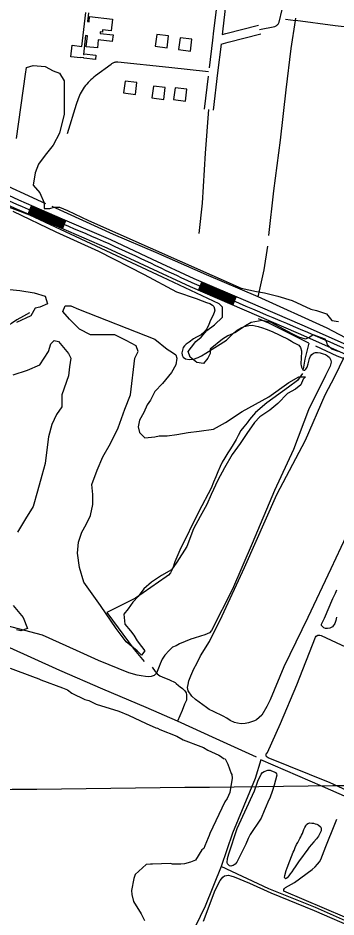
# Model space of a CAD drawing. Extents: x 3683613 to 3738215, y 469626 to 495384.
# Drawn here: x 3698541 to 3699607, y 480796 to 483802 of the extents above; entities that cross this region are included whole.
import ezdxf

# ---------------------------------------------------------------- set-up
doc = ezdxf.new("R2010")
doc.units = 0
for name, color, linetype in [('V-BLDG-OTLN', 7, 'Continuous'), ('V-GRID-MAJR', 7, 'Continuous'), ('V-ROAD-CNTR', 7, 'Continuous'), ('V-SITE-OTLN', 7, 'Continuous'), ('V-SITE-VEGE', 7, 'Continuous'), ('V-TOPO-SHOR', 7, 'Continuous')]:
    doc.layers.add(name, color=color, linetype=linetype)

msp = doc.modelspace()

# ---------------------------------------------------------------- linework, layer by layer
at = {"layer": 'V-BLDG-OTLN'}
msp.add_lwpolyline([(3698777.6, 483819.9), (3698774.3, 483790), (3698779.3, 483789.5), (3698781.2, 483807.1), (3698857.5, 483798.6), (3698853.2, 483759.8), (3698825, 483762.9), (3698824.1, 483754.5), (3698816.8, 483755.4), (3698816.3, 483750.7), (3698859.8, 483745.9), (3698857.3, 483723.4), (3698810.2, 483728.6), (3698807.2, 483702), (3698770, 483706.2), (3698774, 483742.4), (3698767.5, 483743.1), (3698760.6, 483680.6), (3698762.8, 483680.4), (3698763, 483682.1), (3698802.5, 483677.7), (3698800.9, 483663.1), (3698761.5, 483667.5), (3698761.7, 483669.2), (3698750.6, 483670.5), (3698750.4, 483668.9), (3698718.6, 483672.5), (3698722.9, 483710.9), (3698755.6, 483707.2), (3698768.2, 483821)], dxfattribs=at)
for points in [[(3699001.1, 483707.5), (3699040.8, 483702.6), (3699045.7, 483742.3), (3699006, 483747.2)], [(3699079.1, 483696.4), (3699118.8, 483691.4), (3699123.8, 483731.1), (3699084.1, 483736.1)], [(3698895.2, 483551.4), (3698934.8, 483546.5), (3698939.8, 483586.2), (3698900.1, 483591.1)], [(3698989.9, 483534.7), (3699029.6, 483529.8), (3699034.6, 483569.5), (3698994.9, 483574.4)], [(3699062.4, 483529.1), (3699102.1, 483524.2), (3699107.1, 483563.9), (3699067.4, 483568.8)]]:
    msp.add_lwpolyline(points, close=True, dxfattribs=at)
at = {"layer": 'V-GRID-MAJR'}
msp.add_spline([(3687787.4, 481100.8), (3693072.3, 481160.4), (3698357.2, 481220.7), (3703642.1, 481281.8), (3708927, 481343.7), (3714211.8, 481406.4), (3719496.7, 481469.8)], degree=3, dxfattribs=at)
at = {"layer": 'V-ROAD-CNTR'}
for p, q in [((3698575.3, 483146.5), (3698587.1, 483174.1)), ((3698690.2, 483097.4), (3698702.1, 483125)), ((3699145.7, 482891.3), (3699157.5, 482918.8)), ((3699260.6, 482842), (3699272.4, 482869.6))]:
    msp.add_line(p, q, dxfattribs=at)
for points in [[(3699878.4, 482570.7), (3699679.8, 482658.9), (3699481.2, 482747.1), (3699300.3, 482825), (3699119.1, 482902.7), (3698979.5, 482967.6), (3698840.4, 483032.7), (3698686.4, 483099.1), (3698531.7, 483165.1), (3698432.6, 483210.9), (3698333.9, 483256.1), (3698238.9, 483293.1), (3698142.4, 483328.7), (3698086.3, 483352.8), (3698067.3, 483381.3), (3698064.1, 483409.2), (3698078.3, 483436.2), (3698276.2, 483654.6), (3698536.7, 483937.8)], [(3699919.8, 482585.1), (3699691.9, 482686.3), (3699493.2, 482774.6), (3699312.2, 482852.6), (3699131.3, 482930.1), (3698992.1, 482994.8), (3698852.7, 483060.1), (3698698.2, 483126.6), (3698543.9, 483192.5), (3698445.2, 483238.2), (3698345.6, 483283.7), (3698249.6, 483321.2), (3698153.5, 483356.6), (3698106.4, 483376.9), (3698096.3, 483391.9), (3698095, 483403.4), (3698103.1, 483418.8), (3698298.4, 483634.4), (3698573.4, 483933.4)], [(3699208, 483856.1), (3699196, 483759.4), (3699192.8, 483728.5), (3699181.2, 483635.5)], [(3699237.7, 483852.4), (3699225.8, 483756), (3699224.9, 483747)], [(3699350.7, 483763.6), (3699401.5, 483773.9), (3699403.6, 483774.8), (3699405.7, 483775.8), (3699407.6, 483777), (3699409.4, 483778.5), (3699411, 483780.1), (3699412.4, 483781.8), (3699413.7, 483783.7), (3699414.7, 483785.8), (3699415.5, 483787.9), (3699425.6, 483830.1)], [(3699224.9, 483747.1), (3699237.6, 483750.6), (3699347, 483778.2)], [(3699221.4, 483715), (3699245.3, 483721.6), (3699354.4, 483749.1)], [(3699221.4, 483715.2), (3699209.4, 483618.8), (3699194.8, 483494)], [(3698875.5, 483654.2), (3698873.1, 483654.5), (3698870.6, 483654.5), (3698868.2, 483654.3), (3698865.8, 483653.9), (3698863.4, 483653.2), (3698861.1, 483652.4), (3698858.9, 483651.3), (3698856.8, 483650.1), (3698854.9, 483648.6), (3698853, 483647), (3698800.9, 483608.6), (3698795.7, 483604.5), (3698790.6, 483600.2), (3698785.7, 483595.7), (3698780.9, 483591.1), (3698776.2, 483586.3), (3698771.8, 483581.4), (3698767.5, 483576.3), (3698763.3, 483571), (3698759.4, 483565.7), (3698756.1, 483560.2), (3698753, 483554.6), (3698750.1, 483548.9), (3698747.4, 483543.1), (3698744.9, 483537.2), (3698742.5, 483531.3), (3698740.4, 483525.3), (3698738.4, 483519.2), (3698736.6, 483513.1), (3698705.7, 483414.7)], [(3699179.6, 483622.2), (3699047, 483636.1), (3698875.5, 483654.2)], [(3699177.9, 483607.4), (3699165, 483497.5)], [(3699179.9, 483495.7), (3699168.3, 483349.6), (3699158.6, 483182.4), (3699146.5, 483081.7)], [(3698692.6, 483102.9), (3698688.8, 483104.6), (3698577.6, 483152)], [(3698693.8, 483105.7), (3698689.9, 483107.3), (3698578.8, 483154.8)], [(3698694.9, 483108.4), (3698691.1, 483110.1), (3698580, 483157.5)], [(3698696.1, 483111.2), (3698692.3, 483112.8), (3698581.2, 483160.3)], [(3698697.3, 483114), (3698693.5, 483115.6), (3698582.4, 483163.1)], [(3698698.5, 483116.7), (3698694.7, 483118.4), (3698583.5, 483165.8)], [(3698699.7, 483119.5), (3698695.9, 483121.1), (3698584.7, 483168.6)], [(3698700.9, 483122.2), (3698697, 483123.9), (3698585.9, 483171.3)], [(3698691.4, 483100.2), (3698687.6, 483101.8), (3698576.5, 483149.3)], [(3699268.9, 482861.3), (3699154, 482910.6)], [(3699270, 482864.1), (3699155.1, 482913.3)], [(3699271.2, 482866.8), (3699156.3, 482916.1)], [(3699261.8, 482844.8), (3699146.9, 482894)], [(3699262.9, 482847.5), (3699148, 482896.8)], [(3699264.1, 482850.3), (3699149.2, 482899.5)], [(3699265.3, 482853.1), (3699150.4, 482902.3)], [(3699266.5, 482855.8), (3699151.6, 482905)], [(3699267.7, 482858.6), (3699152.8, 482907.8)]]:
    msp.add_lwpolyline(points, dxfattribs=at)
msp.add_spline([(3699884.5, 482584.4), (3699487.2, 482760.9), (3699125.2, 482916.4), (3698846.6, 483046.4), (3698537.8, 483178.8), (3698339.8, 483269.9), (3698147.9, 483342.6), (3698096.3, 483364.8), (3698081.8, 483386.6), (3698079.5, 483406.3), (3698090.7, 483427.5)], degree=3, dxfattribs=at)
at = {"layer": 'V-SITE-OTLN'}
for points in [[(3698523.8, 483156.5), (3698667.7, 483086.7), (3698810.6, 483021.9), (3698963.6, 482944.7), (3699072.3, 482886.8), (3699137.6, 482864.1), (3699158.7, 482856.7), (3699172.8, 482851.2), (3699184, 482847), (3699192.6, 482842.2), (3699197.8, 482837), (3699200.1, 482825.6), (3699198.1, 482817.1), (3699193.8, 482806.4), (3699186.1, 482791.2), (3699180.8, 482777.5), (3699173.6, 482762.7), (3699164.2, 482750.8), (3699155, 482742.2), (3699139.3, 482734.9), (3699128.7, 482729.5)], [(3699128.7, 482729.5), (3699114.6, 482718.4), (3699104.3, 482711.7), (3699098.7, 482705.9), (3699094.9, 482699.9), (3699092, 482691.6), (3699089.7, 482682.3), (3699090.9, 482674.1), (3699094.5, 482667.6), (3699102, 482662.2), (3699114.3, 482660.5), (3699129.6, 482661.2), (3699144.8, 482666.9), (3699156.5, 482672.2), (3699170.9, 482681.7), (3699239.2, 482725.2), (3699254, 482738.8), (3699264.8, 482749.1), (3699275.6, 482758), (3699288.6, 482765.8), (3699298.4, 482770), (3699314, 482773.8), (3699326, 482774.5), (3699336.1, 482773), (3699346, 482770.6), (3699360.5, 482765.9), (3699372.3, 482761.4), (3699392.1, 482753.2), (3699446, 482727.7), (3699457.8, 482721), (3699464.5, 482716.4), (3699481.8, 482708.2), (3699487.4, 482700.3), (3699491.1, 482689.2), (3699490.6, 482681), (3699489.7, 482670), (3699489.2, 482660.5), (3699488.8, 482650.9), (3699488.9, 482644.9), (3699489.2, 482640.2), (3699490.7, 482634.5), (3699492.6, 482629.9), (3699494.9, 482625.8), (3699498.2, 482624.2), (3699501.5, 482624.5), (3699505.5, 482627.9), (3699509.8, 482634.5), (3699512.7, 482645.7), (3699517.4, 482663), (3699521.1, 482671.5), (3699525.1, 482677.1), (3699531.1, 482681.2), (3699537.6, 482683.2), (3699544.7, 482683.6), (3699553.5, 482682.1), (3699563.6, 482679.2), (3699571, 482676.6), (3699577.9, 482672.5), (3699584.3, 482667.2), (3699589.3, 482658.2), (3699590.2, 482651.1), (3699586.8, 482637.7), (3699570.8, 482606.3), (3699514.4, 482491.9), (3699463.7, 482359.2), (3699399.9, 482221.5), (3699326.2, 482045.1), (3699259.6, 481891.7), (3699189.8, 481753.6), (3699182.8, 481746.4), (3699167.3, 481738.9), (3699152.3, 481734.3), (3699131.1, 481728.5), (3699119.7, 481724.6), (3699101.4, 481717.5), (3699082.2, 481708.8), (3699070.8, 481702.6), (3699059.1, 481697.8), (3699047.2, 481687.3), (3699033.7, 481671.8), (3699024.6, 481657.5), (3699017.2, 481642.6), (3699014, 481633.3), (3699005.8, 481611.3), (3698998, 481603.3), (3698987.7, 481599.9), (3698979.7, 481598.7), (3698968.3, 481599.4), (3698954.3, 481601.9), (3698940.6, 481604.2), (3698912.1, 481611.7), (3698811.5, 481653.3), (3698737, 481686.5), (3698623, 481738.2), (3698424.2, 481790.3)]]:
    msp.add_lwpolyline(points, dxfattribs=at)
at = {"layer": 'V-SITE-VEGE'}
for points in [[(3698536.5, 483398.9), (3698566.1, 483614), (3698569.8, 483636.2), (3698592, 483643.6), (3698632.8, 483639.9), (3698658.8, 483625.1), (3698681, 483617.7), (3698695.8, 483591.7), (3698695.8, 483543.5), (3698695.8, 483480.5), (3698681, 483417.4), (3698658.8, 483376.7), (3698632.8, 483343.3), (3698610.6, 483313.6), (3698599.5, 483284), (3698592, 483243.2), (3698614.3, 483217.2), (3698629.1, 483183.8), (3698629.1, 483165.3), (3698647.6, 483165.3), (3698662.5, 483169), (3698681, 483169), (3698706.9, 483157.9), (3698777.3, 483124.5), (3699288.8, 482898.3), (3699340.6, 482887.2), (3699366.6, 482883.5), (3699411.1, 482872.4), (3699459.2, 482857.5), (3699522.2, 482827.9), (3699540.8, 482824.2), (3699574.1, 482813), (3699592.7, 482790.8), (3699614.9, 482787.1)], [(3699614.9, 482687), (3699592.7, 482694.4), (3699577.8, 482709.2), (3699574.1, 482720.3), (3699570.4, 482727.8), (3699529.7, 482742.6), (3699518.5, 482735.2), (3699503.7, 482727.8), (3699481.5, 482735.2), (3699459.2, 482746.3), (3699418.5, 482768.5), (3699388.8, 482783.4), (3699359.2, 482790.8), (3699322.1, 482783.4), (3699303.6, 482772.3), (3699270.2, 482750), (3699244.3, 482738.9), (3699225.8, 482727.8), (3699185, 482694.4), (3699185, 482679.6), (3699177.6, 482664.7), (3699162.8, 482646.2), (3699140.5, 482649.9), (3699118.3, 482668.4), (3699110.9, 482687), (3699122, 482701.8), (3699136.8, 482720.3), (3699155.4, 482735.2), (3699173.9, 482757.4), (3699199.8, 482776), (3699225.8, 482801.9), (3699225.8, 482835.3), (3699214.6, 482846.4), (3699025.6, 482935.4), (3698580.9, 483143.1), (3698047.3, 483343.3)], [(3698514.2, 482894.6), (3698547.6, 482890.9), (3698595.8, 482883.5), (3698632.8, 482872.4), (3698640.2, 482846.4), (3698614.3, 482835.3), (3698599.5, 482831.6), (3698584.6, 482805.6), (3698536.5, 482783.4)], [(3698525.3, 482609.1), (3698573.5, 482623.9), (3698614.3, 482642.5), (3698643.9, 482687), (3698651.3, 482712.9), (3698662.5, 482724.1), (3698677.3, 482720.3), (3698710.6, 482679.6), (3698718.1, 482664.7), (3698714.3, 482635.1), (3698710.6, 482605.4), (3698688.4, 482542.4), (3698688.4, 482501.6), (3698669.9, 482475.6), (3698655, 482442.2), (3698643.9, 482401.5), (3698636.5, 482349.5), (3698632.8, 482312.5), (3698621.7, 482271.7), (3698606.9, 482219.8), (3698592, 482167.9), (3698566.1, 482127.1), (3698540.2, 482082.6)], [(3699639.4, 482067.5), (3699588.9, 481959.7), (3699512.6, 481797.7), (3699431.9, 481632), (3699386.4, 481522.3), (3699375.3, 481499.8), (3699357.5, 481470.3), (3699339.8, 481454.7), (3699333.2, 481451.6), (3699323.7, 481448.1), (3699313.5, 481444.9), (3699301.8, 481442.8), (3699288.7, 481441.2), (3699276.9, 481443.3), (3699266, 481445.9), (3699252.2, 481452.7), (3699240.4, 481460.1), (3699228.9, 481466.7), (3699196.3, 481482.4), (3699182, 481489.8), (3699172.2, 481496.3), (3699135.8, 481523.5), (3699123.9, 481533.9), (3699111.7, 481552.2), (3699109.3, 481562.8), (3699110.9, 481573.1), (3699113.8, 481585.2), (3699120, 481602.3), (3699130.8, 481625.3), (3699139.8, 481643.8), (3699152.9, 481668.8), (3699182.9, 481717.2), (3699224.8, 481802.9), (3699300.3, 481964.6), (3699408.4, 482208.2), (3699504.3, 482390.3), (3699570.1, 482541.8), (3699602.8, 482602.8), (3699633.4, 482668.4)], [(3699608.6, 481797.8), (3699606.2, 481786.9), (3699603, 481776.8), (3699594.5, 481766.1), (3699585.6, 481761.5), (3699577.5, 481760), (3699571.1, 481760.8), (3699565.5, 481763.2), (3699560.7, 481767.1), (3699557.8, 481770.9), (3699558.3, 481775.4), (3699568.4, 481794.8), (3699595.7, 481860.7), (3699604.4, 481879), (3699608.8, 481889.6)], [(3698525.3, 481837.8), (3698558.7, 481797.1), (3698573.5, 481760), (3698551.3, 481752.6), (3698536.5, 481756.3)], [(3699727.7, 481179.3), (3699587.3, 481244.7), (3699379.5, 481327.4), (3699376.1, 481330.5), (3699373, 481334), (3699372.1, 481337.7), (3699373.7, 481343.3), (3699376.7, 481345.8), (3699420.9, 481443.2), (3699475.6, 481572), (3699537.7, 481731.3), (3699540.5, 481734.7), (3699545.7, 481737.9), (3699552.4, 481738.2), (3699557.2, 481737.4), (3699819.7, 481614.7)], [(3698515.5, 481628.2), (3698590, 481599.5), (3698611.5, 481592.3), (3698618.1, 481588.8), (3698691, 481561.9), (3698707.5, 481554.8), (3698722.3, 481544.4), (3698765.2, 481523.2)], [(3698765.2, 481523.2), (3698778.5, 481519.5), (3698803.3, 481507.2), (3698879.6, 481483.5), (3698911, 481471.1), (3698970.5, 481442.8), (3699003.5, 481428.6), (3699008.5, 481426.8), (3699016.8, 481423.2), (3699073, 481400.1), (3699094.4, 481387.8), (3699154.1, 481366.3), (3699162.3, 481362.7), (3699177.2, 481354), (3699213.5, 481336.3), (3699223.4, 481331.1), (3699229.9, 481325.9), (3699234.9, 481324.1), (3699239.7, 481315.6), (3699244.5, 481307.1), (3699255.4, 481275.1), (3699257, 481271.7), (3699258.4, 481260), (3699250.4, 481211.7), (3699241.6, 481191.9), (3699234.6, 481180.3), (3699183.5, 481074.7), (3699181.6, 481068), (3699178.1, 481059.8), (3699167.4, 481033.3), (3699163.8, 481025), (3699157, 481020.2), (3699136.1, 480985.6), (3699119.2, 480979.3), (3699099, 480973.2), (3699087.2, 480971.8), (3699058.8, 480972.5), (3699052.2, 480974.4), (3698992, 480972.5), (3698985.3, 480972.7), (3698970.2, 480971.4), (3698934.2, 480937.2), (3698928.9, 480924), (3698921.2, 480884.1), (3698922.5, 480870.7), (3698928.6, 480847.1), (3698954.3, 480806.3), (3698965.5, 480784.3)], [(3699636.3, 480795.5), (3699432.1, 480881.7), (3699431.2, 480883.1), (3699431.7, 480887.2), (3699433.6, 480890.4), (3699434.9, 480892.1), (3699436.8, 480893.8), (3699467.3, 480911.5), (3699526.3, 480954.5), (3699536.2, 480963.8), (3699544.8, 480972.4), (3699551.2, 480980.3), (3699555.7, 480988.3), (3699561.3, 481002.2), (3699572, 481031.7), (3699602.3, 481105.8), (3699609.2, 481122.7)], [(3699162.6, 480781.2), (3699201.5, 480885.5), (3699218.8, 480917.8), (3699227.6, 480928.3), (3699233.5, 480933), (3699239.2, 480934.7), (3699246.8, 480935.1), (3699254.7, 480933.8), (3699265.4, 480930.4), (3699316.7, 480909.1), (3699388.7, 480876.3), (3699533.5, 480817.3), (3699677.1, 480755)]]:
    msp.add_lwpolyline(points, dxfattribs=at)
for points in [[(3698999.7, 482727.8), (3699040.5, 482694.4), (3699059, 482683.3), (3699070.1, 482675.8), (3699073.8, 482664.7), (3699070.1, 482642.5), (3699055.3, 482616.5), (3699025.6, 482579.4), (3698999.7, 482553.5), (3698984.9, 482523.8), (3698973.8, 482509), (3698962.6, 482483), (3698947.8, 482457.1), (3698944.1, 482434.8), (3698947.8, 482416.3), (3698966.3, 482397.7), (3698999.7, 482401.5), (3699014.5, 482405.2), (3699040.5, 482405.2), (3699073.8, 482408.9), (3699110.9, 482416.3), (3699147.9, 482420), (3699196.1, 482427.4), (3699236.9, 482449.7), (3699292.5, 482486.7), (3699381.4, 482534.9), (3699448.1, 482583.1), (3699481.5, 482601.7), (3699492.6, 482601.7), (3699503.7, 482601.7), (3699496.3, 482594.3), (3699488.9, 482575.7), (3699470.4, 482560.9), (3699444.4, 482546.1), (3699411.1, 482512.7), (3699385.1, 482490.4), (3699351.8, 482468.2), (3699333.2, 482449.7), (3699307.3, 482412.6), (3699285.1, 482379.2), (3699259.1, 482342.1), (3699233.2, 482297.6), (3699210.9, 482256.8), (3699188.7, 482208.6), (3699173.9, 482175.3), (3699151.6, 482134.5), (3699129.4, 482093.7), (3699107.2, 482034.4), (3699073.8, 481982.5), (3699055.3, 481956.5), (3699021.9, 481938), (3698988.6, 481915.7), (3698962.6, 481893.5), (3698944.1, 481867.5), (3698925.6, 481849), (3698910.8, 481826.7), (3698895.9, 481808.2), (3698899.6, 481774.8), (3698918.2, 481752.6), (3698929.3, 481737.7), (3698940.4, 481719.2), (3698955.2, 481700.6), (3698966.3, 481685.8), (3698955.2, 481671), (3698940.4, 481685.8), (3698903.3, 481715.5), (3698870, 481760), (3698818.1, 481837.8), (3698762.5, 481915.7), (3698747.7, 481963.9), (3698740.3, 482012.1), (3698744, 482049.2), (3698755.1, 482082.6), (3698769.9, 482108.5), (3698784.8, 482138.2), (3698792.2, 482175.3), (3698792.2, 482208.6), (3698788.5, 482242), (3698807, 482290.2), (3698825.5, 482334.7), (3698851.5, 482379.2), (3698877.4, 482431.1), (3698899.6, 482494.2), (3698918.2, 482542.4), (3698933, 482664.7), (3698944.1, 482687), (3698936.7, 482705.5), (3698903.3, 482724.1), (3698866.3, 482742.6), (3698784.8, 482742.6), (3698747.7, 482761.1), (3698714.3, 482794.5), (3698692.1, 482820.5), (3698699.5, 482839), (3698718.1, 482839), (3698744, 482827.9)], [(3699408.2, 481270.2), (3699399.4, 481236.9), (3699392.6, 481214.8), (3699385.8, 481196), (3699378.4, 481179.3), (3699372.6, 481166.7), (3699366.3, 481151.1), (3699355.5, 481125.7), (3699342.7, 481106), (3699330.1, 481088.7), (3699318.7, 481071.7), (3699312.6, 481058.3), (3699304.1, 481038.8), (3699295.9, 481021.6), (3699274.5, 480979.2), (3699268.6, 480971.8), (3699261.8, 480967.6), (3699257.8, 480966.2), (3699254.5, 480966.1), (3699249.3, 480967.2), (3699246, 480969.6), (3699243.3, 480973.1), (3699242.4, 480978.2), (3699243, 480990.7), (3699248, 481007.1), (3699275.7, 481092), (3699333.3, 481217.6), (3699346.2, 481253.4), (3699351, 481263.5), (3699356.3, 481273.3), (3699360, 481278.8), (3699365.7, 481282.4), (3699377.8, 481286.4), (3699381.9, 481286.7), (3699385.5, 481286.2), (3699390.9, 481284.7), (3699399.7, 481281.5), (3699404, 481278.6), (3699405.4, 481277.2), (3699407.4, 481274)]]:
    msp.add_lwpolyline(points, close=True, dxfattribs=at)
at = {"layer": 'V-TOPO-SHOR'}
for p, q in [((3699437.8, 483798.6), (3699471, 483793.7)), ((3699603.1, 483775.5), (3699471, 483793.7)), ((3699493.7, 482613.2), (3699477.9, 482589.7))]:
    msp.add_line(p, q, dxfattribs=at)
for points in [[(3699381.9, 483074.3), (3699398.6, 483224.7), (3699420.6, 483393.7), (3699439.8, 483561.4), (3699455.8, 483700.2), (3699471, 483793.7), (3699472.4, 483802)], [(3699941.7, 483737), (3699772.9, 483757.1), (3699603.1, 483775.5)], [(3698199.9, 483499.4), (3698130.4, 483426.1), (3698127.1, 483421.4), (3698126.3, 483419.2), (3698126.1, 483418.7), (3698126.4, 483415.7), (3698247.7, 483355.5), (3698448.6, 483266), (3698633.2, 483181.7)], [(3699896.2, 482616), (3699722.9, 482688.4), (3699577.3, 482765.3), (3699345.6, 482869.9), (3699172.8, 482943.1), (3699002.8, 483017.5), (3698860.9, 483077.7), (3698655.5, 483171.6)], [(3699345.6, 482869.9), (3699365.8, 482960.2), (3699378.5, 483038.8)], [(3698580.2, 482815.6), (3698560.1, 482805.5), (3698537.4, 482792.7), (3698519.3, 482780), (3698503.9, 482772), (3698487.8, 482766.6), (3698470.7, 482762.2), (3698449, 482759.4), (3698419.9, 482758.5), (3698392.4, 482753.4), (3698354.2, 482739.4), (3698317, 482723.9), (3698280.2, 482710.4), (3698244.6, 482697), (3698219.2, 482688.3), (3698201.6, 482686), (3698178.3, 482687.4)], [(3699515.9, 482714.6), (3699381.1, 482781.7), (3699347.3, 482796.4)], [(3699515.9, 482714.6), (3699502.1, 482661.6), (3699496.8, 482627.7)], [(3699877.7, 482557.2), (3699757.1, 482616.1), (3699610.6, 482670.8), (3699538.8, 482704.7)], [(3699477.9, 482589.7), (3699447.3, 482567.2), (3699374.5, 482514.9), (3699336.4, 482482.7), (3699316.2, 482459.4), (3699308.4, 482448.4), (3699297.6, 482434.9), (3699288.2, 482422.2), (3699278.6, 482406.2), (3699271.9, 482393), (3699261.8, 482375.9), (3699252.7, 482361.6), (3699243.8, 482348.1), (3699233.9, 482331), (3699225.4, 482316.7), (3699218.5, 482302.7), (3699210.8, 482284.3), (3699203.9, 482267.2), (3699196.2, 482249.9), (3699188.3, 482230.1), (3699147.2, 482151.2), (3699083, 482022.2), (3699067.1, 481983.1), (3699059.7, 481962.5), (3699056, 481953.8), (3699052, 481946.3), (3699045, 481938.3), (3699038, 481932.7), (3698934.5, 481862.3), (3698839, 481814.3), (3698930.2, 481689.8), (3698963.8, 481650.3)], [(3699339.7, 481329.9), (3699204.9, 481391.3), (3699075.6, 481450.4), (3698970.7, 481496.2), (3698825.8, 481557.7), (3698682, 481620.4), (3698502, 481701.1), (3698425.8, 481733.6)], [(3700095.3, 481687.9), (3700032.4, 481541.3), (3699968.1, 481396.1), (3699885.8, 481206.6), (3699875, 481180.5), (3699869.4, 481169.6), (3699861.9, 481159.1), (3699856.8, 481153.3), (3699847.1, 481145.6), (3699835.2, 481139.7), (3699825.2, 481136.6), (3699812.4, 481134.2), (3699802.3, 481133.8), (3699790.3, 481135.3), (3699756.2, 481145.2), (3699690.9, 481175.4), (3699561.4, 481232.3), (3699354.8, 481321.4)], [(3698990.8, 481631.2), (3699000.6, 481616.9), (3699007, 481609), (3699016.9, 481602.6), (3699024.3, 481598.9), (3699048.8, 481588.6), (3699067.5, 481580.3), (3699071.6, 481576.8), (3699078.8, 481570.1), (3699084.6, 481565.2), (3699092.1, 481559.3), (3699100.1, 481552.1), (3699104.5, 481545.3), (3699106.3, 481539), (3699105.4, 481520.7), (3699099.3, 481507.5), (3699091.6, 481486.6), (3699075.6, 481450.4)], [(3699354.8, 481321.4), (3699335.5, 481258.5), (3699259.7, 481076.1), (3699222.2, 480965), (3699168.4, 480831.7), (3699102.3, 480696.3)], [(3699466.2, 481018.4), (3699469.6, 481027.7), (3699474.6, 481037.5), (3699478.1, 481044.6), (3699482, 481051.5), (3699485.5, 481058.3), (3699488.4, 481063.8), (3699491.1, 481069), (3699493.7, 481074.5), (3699496.1, 481081), (3699499.2, 481088.1), (3699501.9, 481094.4), (3699505, 481101), (3699507.7, 481104.6), (3699511.5, 481108.2), (3699515.3, 481109.6), (3699519.3, 481110.2), (3699525.1, 481109.7), (3699531.3, 481109.2), (3699537, 481107.7), (3699542, 481106.1), (3699546.9, 481103.4), (3699553.2, 481098.6), (3699555.7, 481095.7), (3699556.3, 481092.7), (3699557.1, 481089.2), (3699556.4, 481084.3), (3699554.5, 481079.3), (3699551.6, 481072.8), (3699547.4, 481065.4), (3699540.7, 481056.6), (3699532.7, 481047.5), (3699524.4, 481038.2), (3699516.6, 481028.8), (3699509.4, 481019.5), (3699502.4, 481009.3), (3699493.9, 480997.5), (3699486.7, 480987.7), (3699481.3, 480980), (3699469.3, 480963), (3699464, 480955.3), (3699458.1, 480946.8), (3699452.8, 480939.4), (3699448, 480933.3), (3699443.2, 480927), (3699439.9, 480924.2), (3699437.2, 480923.1), (3699435.6, 480924.2), (3699434.7, 480926.1), (3699434.4, 480928), (3699434.6, 480934), (3699439, 480950.6), (3699442.7, 480960.2), (3699451.4, 480983.9), (3699463, 481012.4), (3699466.2, 481018.4)], [(3700439.2, 480438.9), (3700276.5, 480509.1), (3700081.6, 480588.1), (3699928.4, 480661.5), (3699748.8, 480733.6), (3699538.2, 480827.6), (3699381.1, 480890), (3699222.2, 480965)]]:
    msp.add_lwpolyline(points, dxfattribs=at)

doc.saveas('drawing.dxf')
